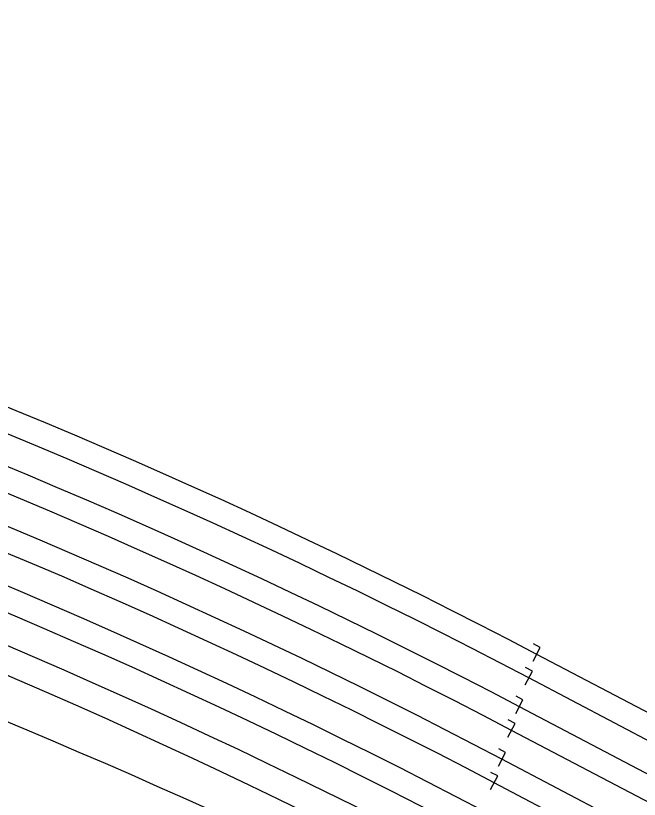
# Model space of a CAD drawing. Extents: x 6540402 to 6566579, y 5525343 to 5532423.
# Drawn here: x 6544484.3 to 6544605, y 5526379.4 to 5526531.2 of the extents above; entities that cross this region are included whole.
import ezdxf

# ---------------------------------------------------------------- set-up
doc = ezdxf.new("R2010")
doc.units = 0
doc.layers.add('TOR_PS_OPIS_T-symbole geometrii', color=7, linetype='Continuous')
doc.layers.add('TOR_PS_T-tory projektowane', color=7, linetype='Continuous')

msp = doc.modelspace()

# ---------------------------------------------------------------- linework, layer by layer
at = {"layer": 'TOR_PS_OPIS_T-symbole geometrii'}
for p, q in [((6544584.42, 5526406.19), (6544585.82, 5526408.84)), ((6544585.82, 5526408.84), (6544584.49, 5526409.54)), ((6544582.91, 5526401.61), (6544584.31, 5526404.27)), ((6544584.31, 5526404.27), (6544582.98, 5526404.97)), ((6544582.46, 5526398.69), (6544581.13, 5526399.39)), ((6544581.06, 5526396.03), (6544582.46, 5526398.69)), ((6544580.94, 5526394.12), (6544579.62, 5526394.82)), ((6544579.55, 5526391.46), (6544580.94, 5526394.12)), ((6544579.1, 5526388.53), (6544577.77, 5526389.23)), ((6544577.7, 5526385.88), (6544579.1, 5526388.53)), ((6544577.58, 5526383.96), (6544576.26, 5526384.66)), ((6544576.19, 5526381.31), (6544577.58, 5526383.96))]:
    msp.add_line(p, q, dxfattribs=at)
at = {"layer": 'TOR_PS_T-tory projektowane'}
for p, q in [((6544627.13, 5526385.41), (6544585.12, 5526407.51)), ((6544621.67, 5526382.91), (6544583.61, 5526402.94)), ((6544638.44, 5526367.53), (6544581.76, 5526397.36)), ((6544637.23, 5526362.8), (6544580.24, 5526392.79)), ((6544653.84, 5526347.5), (6544578.4, 5526387.21)), ((6544608.99, 5526365.74), (6544576.88, 5526382.64))]:
    msp.add_line(p, q, dxfattribs=at)
for centre, radius, start, end in [((6544026.29, 5525345.58), 1200, 62.24473, 81.13225), ((6544024.77, 5525341.01), 1200, 62.24473, 81.13225), ((6544022.93, 5525335.43), 1200, 62.24473, 81.13225), ((6544021.41, 5525330.86), 1200, 62.24473, 81.13225), ((6544019.56, 5525325.27), 1200, 62.24473, 81.13225), ((6544018.05, 5525320.7), 1200, 62.24473, 81.13225), ((6544016.2, 5525315.12), 1200, 62.24473, 81.13225), ((6544014.69, 5525310.55), 1200, 62.24473, 81.13225), ((6544012.84, 5525304.97), 1200, 62.24473, 81.13225), ((6544009.48, 5525300.68), 1200, 62.24473, 81.13225), ((6543885.39, 5525050.22), 1450, 63.60198, 81.13225), ((6543943.82, 5525102.27), 1400, 64.49563, 78.88135)]:
    msp.add_arc(centre, radius, start, end, dxfattribs=at)

doc.saveas('drawing.dxf')
